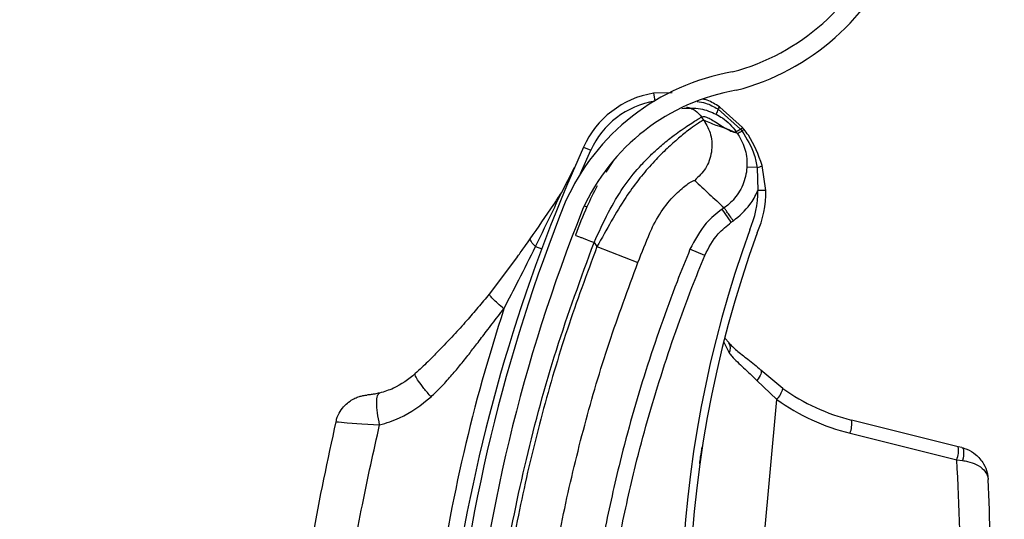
# Model space of a CAD drawing. Header units: inches. Extents: x 170 to 284, y 215 to 248.
# Tile 462 of 656: x 210.7692 to 210.8956, y 224.7114 to 224.7755. Entities that reach past the tile are written whole.
import ezdxf

# ---------------------------------------------------------------- set-up
doc = ezdxf.new("R2010")
doc.units = ezdxf.units.IN
doc.header["$LTSCALE"] = 0.25
doc.header["$MEASUREMENT"] = 0
doc.layers.add('RH FRONT OF HOOD', color=7, linetype='Continuous')
pattern_1 = [(45, (200.7563139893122, 218.4993357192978), (-0.03026527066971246, 0.03026527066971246), [])]

msp = doc.modelspace()

# ---------------------------------------------------------------- hatches: boundary and pattern name
at = {"layer": 'RH FRONT OF HOOD'}
h = msp.add_hatch(dxfattribs=at)
h.set_pattern_fill('ANSI31', color=256, scale=0.34241245, angle=2.8e-322, style=0)
h.set_pattern_definition([(45, (200.7896657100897, 218.4993357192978), (-0.03026527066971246, 0.03026527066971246), [])])
edge = h.paths.add_edge_path(flags=0)
edge.add_arc((211.0763061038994, 224.3915581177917), 0.021400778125, 89.9999999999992, 390.52248781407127, ccw=False)
edge.add_line((211.0763061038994, 224.4129588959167), (211.1490687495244, 224.4129588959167))
edge.add_arc((211.1490687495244, 224.8238538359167), 0.4108949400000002, 270, 450.0000000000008)
edge.add_line((211.1490687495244, 225.2347487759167), (210.6654111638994, 225.2347487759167))
edge.add_arc((210.6654111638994, 225.2390289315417), 0.004280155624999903, 180.0000000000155, 269.9999999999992, ccw=False)
edge.add_line((210.6611310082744, 225.2390289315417), (210.6611310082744, 225.2818304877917))
edge.add_arc((210.6654111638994, 225.2818304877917), 0.004280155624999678, 360, 540, ccw=False)
edge.add_line((210.6696913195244, 225.2818304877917), (210.6696913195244, 225.2390289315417))
edge.add_line((210.6696913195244, 225.2390289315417), (210.6664589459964, 225.2390289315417))
edge.add_line((210.6664589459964, 225.2390289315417), (210.6664589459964, 225.2818304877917))
edge.add_arc((210.6654111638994, 225.2818304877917), 0.001047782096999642, 360, 540.0000000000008)
edge.add_line((210.6643633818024, 225.2818304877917), (210.6643633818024, 225.2390289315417))
edge.add_arc((210.6654111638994, 225.2390289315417), 0.001047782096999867, 180, 270)
edge.add_line((210.6654111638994, 225.2379811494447), (211.1490687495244, 225.2379811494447))
edge.add_arc((211.1490687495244, 224.8238538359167), 0.4141273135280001, 269.9999999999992, 450, ccw=False)
edge.add_line((211.1490687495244, 224.4097265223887), (211.0763061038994, 224.4097265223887))
edge.add_arc((211.0763061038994, 224.3915581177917), 0.018168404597, 450.0000000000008, 750.5224878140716)
edge.add_arc((211.0910543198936, 224.4002532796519), 0.001047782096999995, 390.5224878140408, 495.0000000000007)
edge.add_line((211.0903134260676, 224.4009941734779), (211.0816182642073, 224.3922990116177))
edge.add_line((211.0816182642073, 224.3922990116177), (211.0793326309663, 224.3945846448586))
edge.add_line((211.0793326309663, 224.3945846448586), (211.0880277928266, 224.4032798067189))
edge.add_arc((211.0910543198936, 224.4002532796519), 0.004280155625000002, 390.522487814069, 495.0000000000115, ccw=False)
h = msp.add_hatch(dxfattribs=at)
h.set_pattern_fill('ANSI31', color=256, scale=0.34241245, style=0)
h.set_pattern_definition(pattern_1)
edge = h.paths.add_edge_path(flags=0)
edge.add_line((211.1157170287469, 225.2304686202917), (210.7733045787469, 225.2304686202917))
edge.add_line((210.7733045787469, 225.2304686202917), (210.7733045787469, 225.2347487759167))
edge.add_line((210.7733045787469, 225.2347487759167), (211.1157170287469, 225.2347487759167))
edge.add_arc((211.1157170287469, 224.8238538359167), 0.4108949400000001, 269.9999999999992, 450, ccw=False)
edge.add_line((211.1157170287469, 224.4129588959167), (211.0429543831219, 224.4129588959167))
edge.add_line((211.0429543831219, 224.4129588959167), (211.0429543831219, 224.4172390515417))
edge.add_line((211.0429543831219, 224.4172390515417), (211.1157170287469, 224.4172390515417))
edge.add_arc((211.1157170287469, 224.8238538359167), 0.406614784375, 270, 450.0000000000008)
h = msp.add_hatch(dxfattribs=at)
h.set_pattern_fill('ANSI31', color=256, scale=0.34241245, angle=2.8e-322, style=0)
h.set_pattern_definition(pattern_1)
edge = h.paths.add_edge_path(flags=0)
edge.add_arc((210.8466826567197, 224.5981399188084), 0.001712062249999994, 444.6973270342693, 466.907747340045)
edge.add_line((210.846184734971, 224.5997779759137), (210.8454826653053, 224.6020876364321))
edge.add_arc((210.8466826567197, 224.5981399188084), 0.004126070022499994, 444.69732703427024, 466.9077473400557, ccw=False)
edge.add_arc((210.8458598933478, 224.5892752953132), 0.01302879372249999, 396.1734944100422, 444.6973270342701, ccw=False)
edge.add_arc((210.8413410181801, 224.586530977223), 0.01830194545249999, 354.69732703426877, 394.7587000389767, ccw=False)
edge.add_arc((210.8478531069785, 224.5859265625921), 0.01176186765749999, 286.83818472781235, 354.69732703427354, ccw=False)
edge.add_arc((210.8458693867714, 224.5893775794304), 0.01566536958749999, 229.9543950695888, 290.12812684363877, ccw=False)
edge.add_arc((210.8518358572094, 224.5969738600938), 0.02532140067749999, 207.5515752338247, 230.6782603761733, ccw=False)
edge.add_arc((210.8431327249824, 224.5913853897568), 0.01504902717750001, 166.8530453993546, 204.011976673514, ccw=False)
edge.add_arc((210.8553856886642, 224.5889069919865), 0.02754708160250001, 448.00583017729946, 527.6299007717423, ccw=False)
edge.add_arc((210.8554820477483, 224.6251434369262), 0.008748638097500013, 275.6559459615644, 422.6387592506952)
edge.add_arc((210.8810192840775, 224.685394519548), 0.05672062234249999, 174.2679627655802, 247.7072267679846, ccw=False)
edge.add_arc((211.0387841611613, 224.6719552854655), 0.2150521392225, 518.1233546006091, 534.9033806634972, ccw=False)
edge.add_arc((210.8655951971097, 224.7404032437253), 0.02884824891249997, 459.8561705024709, 516.1110838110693, ccw=False)
edge.add_arc((210.8533842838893, 224.7963173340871), 0.0284373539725, 284.8179209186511, 338.4163946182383)
edge.add_arc((210.8657837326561, 224.7909711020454), 0.01494630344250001, 339.9887678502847, 395.2445191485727)
edge.add_arc((210.8622065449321, 224.7894805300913), 0.0187470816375, 392.6552015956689, 426.1369430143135)
edge.add_arc((210.8648688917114, 224.7940821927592), 0.0134739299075, 428.5748844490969, 466.9709727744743)
edge.add_arc((210.862960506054, 224.8013089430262), 0.006011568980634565, 469.6798596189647, 490.4149006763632)
edge.add_arc((210.8720407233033, 224.793175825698), 0.01816498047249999, 495.5965871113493, 534.6973270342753)
edge.add_arc((210.8648467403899, 224.7938435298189), 0.01094007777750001, 534.6973270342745, 624.6973270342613)
edge.add_arc((210.8640081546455, 224.7848084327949), 0.001866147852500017, 264.6973270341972, 280.3395734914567)
edge.add_line((210.86434309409, 224.7829725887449), (210.8647763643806, 224.7805977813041))
edge.add_arc((210.8640081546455, 224.7848084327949), 0.004280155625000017, 264.6973270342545, 280.3395734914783, ccw=False)
edge.add_arc((210.8648467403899, 224.7938435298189), 0.01335408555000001, 174.697327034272, 264.69732703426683, ccw=False)
edge.add_arc((210.8720407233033, 224.793175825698), 0.020578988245, 495.30868534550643, 534.6973270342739, ccw=False)
edge.add_arc((210.862960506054, 224.8013089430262), 0.008425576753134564, 469.27499422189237, 491.1970379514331, ccw=False)
edge.add_arc((210.8648688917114, 224.7940821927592), 0.01588793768, 428.3876292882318, 467.16790772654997, ccw=False)
edge.add_arc((210.8622065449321, 224.7894805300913), 0.02116108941, 392.8018578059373, 426.2744987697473, ccw=False)
edge.add_arc((210.8657837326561, 224.7909711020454), 0.01736031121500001, 339.8775751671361, 395.06318035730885, ccw=False)
edge.add_arc((210.8533842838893, 224.7963173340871), 0.030851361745, 284.61548432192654, 338.4768646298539, ccw=False)
edge.add_arc((210.8655951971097, 224.7404032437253), 0.02643424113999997, 459.6390365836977, 516.0209401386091)
edge.add_arc((211.0387841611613, 224.6719552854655), 0.21263813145, 518.1349954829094, 534.9070165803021)
edge.add_arc((210.8810192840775, 224.685394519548), 0.05430661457, 534.2539536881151, 607.8118618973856)
edge.add_arc((210.8554820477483, 224.6251434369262), 0.01116264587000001, 274.7583659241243, 423.2264142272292, ccw=False)
edge.add_arc((210.8553856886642, 224.5889069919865), 0.02513307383, 447.6687272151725, 527.6679848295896)
edge.add_arc((210.8431327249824, 224.5913853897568), 0.01263501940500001, 526.7803743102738, 563.6800238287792)
edge.add_arc((210.8518358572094, 224.5969738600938), 0.022907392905, 207.7416333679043, 230.7170422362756)
edge.add_arc((210.8458693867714, 224.5893775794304), 0.01325136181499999, 229.8895674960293, 290.4325768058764)
edge.add_arc((210.8478531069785, 224.5859265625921), 0.009347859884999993, 286.4198511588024, 354.6973270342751)
edge.add_arc((210.8413410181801, 224.586530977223), 0.01588793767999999, 354.6973270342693, 394.6495059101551)
edge.add_arc((210.8458598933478, 224.5892752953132), 0.01061478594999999, 396.3318283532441, 444.6973270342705)

# ---------------------------------------------------------------- linework, layer by layer
for p, q in [((210.8529447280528, 224.7661185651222), (210.8505325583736, 224.7660918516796)), ((210.8505325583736, 224.7660918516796), (210.8506959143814, 224.765106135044)), ((210.8587846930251, 224.7640647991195), (210.8587856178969, 224.7640642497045)), ((210.8587856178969, 224.7640642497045), (210.8588447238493, 224.7640288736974)), ((210.8588447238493, 224.7640288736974), (210.8588455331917, 224.7640283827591)), ((210.8588455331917, 224.7640283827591), (210.861724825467, 224.7614669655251)), ((210.8589929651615, 224.7643366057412), (210.858992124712, 224.7643371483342)), ((210.8590512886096, 224.7642987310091), (210.8589929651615, 224.7643366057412)), ((210.8590521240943, 224.7642981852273), (210.8590512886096, 224.7642987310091)), ((210.8619653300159, 224.7616941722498), (210.8590521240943, 224.7642981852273)), ((210.8570194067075, 224.7626196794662), (210.8567111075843, 224.7630614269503)), ((210.8585978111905, 224.7633916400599), (210.8585985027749, 224.7633912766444)), ((210.8613145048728, 224.7608995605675), (210.8604178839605, 224.7613167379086)), ((210.861724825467, 224.7614669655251), (210.8618952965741, 224.7612446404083)), ((210.8411805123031, 224.7557702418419), (210.8424984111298, 224.7587619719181)), ((210.8415615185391, 224.7591832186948), (210.8424984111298, 224.7587619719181)), ((210.8453413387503, 224.7573348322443), (210.8444180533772, 224.7559755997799)), ((210.838737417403, 224.753303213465), (210.8403996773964, 224.7565525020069)), ((210.8638566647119, 224.7565381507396), (210.8625241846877, 224.7566124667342)), ((210.8638566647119, 224.7565381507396), (210.8639183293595, 224.753608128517)), ((210.8649454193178, 224.7536255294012), (210.864488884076, 224.756828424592)), ((210.8649454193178, 224.7536255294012), (210.8639183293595, 224.753608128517)), ((210.8416667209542, 224.7516369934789), (210.8419843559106, 224.7515062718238)), ((210.8596142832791, 224.7513904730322), (210.8593479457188, 224.751204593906)), ((210.8605230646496, 224.7495208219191), (210.8593479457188, 224.751204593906)), ((210.8605230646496, 224.7495208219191), (210.8607894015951, 224.7497067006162)), ((210.8353997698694, 224.7464169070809), (210.8361942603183, 224.7461204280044)), ((210.8429177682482, 224.7469325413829), (210.8432837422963, 224.7464081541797)), ((210.8432837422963, 224.7464081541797), (210.8485475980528, 224.7443648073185)), ((210.8571198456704, 224.7452773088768), (210.8552210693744, 224.7460587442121)), ((210.8331029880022, 224.7451283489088), (210.8294566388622, 224.7403182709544)), ((210.8597146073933, 224.7346622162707), (210.860253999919, 224.7340520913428)), ((210.8595554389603, 224.7341417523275), (210.8602330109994, 224.7327680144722)), ((210.8671474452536, 224.7281887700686), (210.8643111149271, 224.7305282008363)), ((210.8638018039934, 224.7292254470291), (210.8663766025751, 224.7267736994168)), ((210.8603306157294, 224.6616329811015), (210.8663766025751, 224.7267736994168)), ((210.8896519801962, 224.7207231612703), (210.8759606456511, 224.7241311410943)), ((210.8757696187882, 224.7224491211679), (210.8894609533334, 224.7190411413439)), ((210.890115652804, 224.7206077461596), (210.8896519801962, 224.7207231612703)), ((210.8894609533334, 224.7190411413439), (210.8902087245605, 224.7189446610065))]:
    msp.add_line(p, q, dxfattribs=at)
at = {"layer": 'RH FRONT OF HOOD', "flags": 128}
for points in [[(210.8643111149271, 224.7305282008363), (210.864360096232, 224.7304492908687), (210.864375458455, 224.7303386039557), (210.8643567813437, 224.730199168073), (210.8643045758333, 224.7300347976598), (210.8642202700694, 224.7298499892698), (210.8641061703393, 224.7296497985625), (210.8639653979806, 224.7294397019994), (210.8638018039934, 224.7292254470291)], [(210.8098194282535, 224.7239266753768), (210.8101161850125, 224.7238994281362), (210.8112296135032, 224.7237954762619), (210.8131186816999, 224.7236485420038), (210.8153967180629, 224.7235266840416), (210.8153967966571, 224.723526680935), (210.8153967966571, 224.723526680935)], [(210.890115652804, 224.7206077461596), (210.8901976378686, 224.7205564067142), (210.8902622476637, 224.7204486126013), (210.8903072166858, 224.7202881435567), (210.8903309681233, 224.7200806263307), (210.8903326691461, 224.7198333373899), (210.8903122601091, 224.7195549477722), (210.8902704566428, 224.7192552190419), (210.8902087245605, 224.7189446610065)]]:
    msp.add_lwpolyline(points, dxfattribs=at)
at = {"layer": 'RH FRONT OF HOOD'}
for centre, radius, start, end in [((210.8533842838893, 224.7963173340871), 0.02843735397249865, 284.8179209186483, 338.4163946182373), ((210.8533842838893, 224.7963173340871), 0.0308513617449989, 284.6154843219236, 338.4768646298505), ((210.8655951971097, 224.7404032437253), 0.02884824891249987, 99.85617050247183, 156.1110838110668), ((210.8655951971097, 224.7404032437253), 0.02643424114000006, 99.63903658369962, 156.020940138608), ((210.8524919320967, 224.7542686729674), 0.01198443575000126, 99.4097124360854, 155.7903057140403), ((210.8524919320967, 224.7542686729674), 0.01095719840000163, 99.40971243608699, 155.7903057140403), ((210.8607965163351, 224.7629061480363), 0.002251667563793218, 150.0912822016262, 167.5484228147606), ((210.8607989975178, 224.7629045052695), 0.002253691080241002, 150.0870920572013, 167.5264726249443), ((210.8601252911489, 224.7632589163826), 0.001564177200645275, 136.4230212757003, 148.9883790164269), ((210.8601295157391, 224.7632562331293), 0.001568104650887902, 136.451593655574, 148.9836736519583), ((210.8602223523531, 224.7631883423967), 0.001613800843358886, 136.5234197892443, 148.6114164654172), ((210.8602215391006, 224.7631887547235), 0.001611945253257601, 136.5078097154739, 148.6087849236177), ((211.038621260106, 224.6705809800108), 0.2160622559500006, 155.7903057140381, 171.2570491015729), ((210.8636268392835, 224.7578723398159), 0.001353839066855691, 279.7737668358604, 309.5492284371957), ((210.8519356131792, 224.7534051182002), 0.01198443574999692, 336.0384245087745, 0.9706081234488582), ((210.8519356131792, 224.7534051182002), 0.01301167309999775, 336.1998852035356, 0.9706081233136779), ((211.0387841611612, 224.6719552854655), 0.2150521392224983, 158.1233546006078, 174.903380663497), ((211.0387841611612, 224.6719552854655), 0.2126381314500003, 158.1349954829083, 174.9070165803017), ((211.0006347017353, 224.6985052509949), 0.1465525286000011, 160.0379454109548, 196.7159020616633), ((211.0006347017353, 224.6985052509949), 0.1455252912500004, 160.0517516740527, 198.56787730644), ((211.038621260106, 224.6705809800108), 0.2180957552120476, 161.8765502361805, 171.950900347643), ((210.859296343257, 224.7333862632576), 0.001122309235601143, 326.5731404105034, 34.64416164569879), ((210.8636614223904, 224.7291702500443), 0.003621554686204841, 318.5668035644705, 344.2755833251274), ((210.8822464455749, 224.7493839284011), 0.02602334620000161, 234.5347002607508, 256.0222754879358), ((210.8824689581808, 224.7493632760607), 0.02773540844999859, 234.5347002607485, 256.0222754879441), ((210.8725723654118, 224.723664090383), 0.003420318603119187, 339.1930064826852, 7.848363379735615), ((210.8862636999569, 224.720256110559), 0.003420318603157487, 339.1930064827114, 7.848363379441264), ((210.6758752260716, 224.7056073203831), 0.2140077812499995, 358.7794825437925, 3.598970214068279), ((210.6752966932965, 224.7056610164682), 0.2184591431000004, 358.7794825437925, 2.846357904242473)]:
    msp.add_arc(centre, radius, start, end, dxfattribs=at)
for points, knots in [([(210.8561472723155, 224.7650335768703), (210.856513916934, 224.7649780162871), (210.8574533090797, 224.7648356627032), (210.8582804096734, 224.7643567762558), (210.8587846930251, 224.7640647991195)], [0, 0, 0, 0, 0.3902998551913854, 1, 1, 1, 1]), ([(210.858992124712, 224.7643371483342), (210.8584952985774, 224.7646626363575), (210.8578412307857, 224.7650911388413), (210.8570939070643, 224.7652887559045), (210.8569142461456, 224.7653362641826)], [0, 0, 0, 0, 0.7595942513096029, 1, 1, 1, 1]), ([(210.8541883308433, 224.7641394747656), (210.8549877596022, 224.764189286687), (210.8565207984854, 224.7642848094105), (210.857925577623, 224.7636807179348), (210.8585978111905, 224.7633916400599)], [0, 0, 0, 0, 0.521466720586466, 1, 1, 1, 1]), ([(210.8547807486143, 224.7643155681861), (210.8549674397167, 224.7642698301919), (210.8553557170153, 224.7641747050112), (210.8560615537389, 224.763805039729), (210.8564552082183, 224.7633543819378), (210.8567111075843, 224.7630614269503)], [0, 0, 0, 0, 0.2447599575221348, 0.5090480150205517, 1, 1, 1, 1]), ([(210.8429177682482, 224.7469325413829), (210.8435169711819, 224.748239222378), (210.8446481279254, 224.7507059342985), (210.8465792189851, 224.7540326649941), (210.8483976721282, 224.7562861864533), (210.849881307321, 224.7578585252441), (210.8508886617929, 224.7588128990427), (210.8517534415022, 224.7595646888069), (210.8524803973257, 224.7601599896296), (210.8532862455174, 224.7607832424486), (210.8541835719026, 224.7614287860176), (210.8553919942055, 224.762228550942), (210.8564480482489, 224.7628937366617), (210.8566286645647, 224.7630088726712), (210.8567111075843, 224.7630614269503)], [0, 0, 0, 0, 0.1307156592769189, 0.2467609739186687, 0.3577928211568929, 0.4170971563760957, 0.4791482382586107, 0.5177152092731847, 0.559089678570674, 0.6032945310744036, 0.6633484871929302, 0.7353692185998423, 0.8792082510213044, 1, 1, 1, 1]), ([(210.8570194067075, 224.7626196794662), (210.8569374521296, 224.7625954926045), (210.8567708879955, 224.7625463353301), (210.8559285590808, 224.7620031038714), (210.8547849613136, 224.7611620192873), (210.853447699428, 224.7600673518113), (210.8519030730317, 224.7586581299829), (210.8502646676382, 224.756967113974), (210.8485836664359, 224.7549787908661), (210.8468257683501, 224.7525764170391), (210.8451114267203, 224.7496459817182), (210.8438981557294, 224.7474966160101), (210.8432837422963, 224.7464081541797)], [0, 0, 0, 0, 0.1094013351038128, 0.2223468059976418, 0.3151791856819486, 0.4102231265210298, 0.5012749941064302, 0.5946006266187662, 0.6834485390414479, 0.774533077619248, 0.8858211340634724, 1, 1, 1, 1]), ([(210.8570194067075, 224.7626196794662), (210.8573537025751, 224.7620103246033), (210.858048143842, 224.7607444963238), (210.8581002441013, 224.7585050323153), (210.8573735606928, 224.7563857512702), (210.8563288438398, 224.7553883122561), (210.8558259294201, 224.7549081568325)], [0, 0, 0, 0, 0.2406941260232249, 0.4999999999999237, 0.7593058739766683, 1, 1, 1, 1]), ([(210.8567111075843, 224.7630614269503), (210.8568211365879, 224.7630910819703), (210.8570521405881, 224.7631533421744), (210.857633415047, 224.7629045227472), (210.8583526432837, 224.7624882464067), (210.8591102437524, 224.7620019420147), (210.8598666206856, 224.7615228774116), (210.8602741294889, 224.7613262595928), (210.860480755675, 224.7612265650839)], [0, 0, 0, 0, 0.1574760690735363, 0.330618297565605, 0.4911886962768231, 0.6742546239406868, 0.834831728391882, 1, 1, 1, 1]), ([(210.8604178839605, 224.7613167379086), (210.8602134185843, 224.7613941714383), (210.8596495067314, 224.7616077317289), (210.8586051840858, 224.7619151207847), (210.8576206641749, 224.7623525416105), (210.8570194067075, 224.7626196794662)], [0, 0, 0, 0, 0.1812946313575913, 0.50000735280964, 1, 1, 1, 1]), ([(210.8585985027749, 224.7633912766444), (210.8588650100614, 224.7632377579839), (210.8598497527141, 224.7626705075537), (210.8606693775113, 224.7618257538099), (210.8611429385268, 224.761145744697), (210.8611429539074, 224.7611457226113)], [0, 0, 0, 0, 0.2706300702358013, 0.9999763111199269, 1, 1, 1, 1]), ([(210.860480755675, 224.7612265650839), (210.8605715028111, 224.7611923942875), (210.8607539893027, 224.761123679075), (210.8609792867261, 224.7610902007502), (210.8610883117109, 224.7611274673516), (210.8611427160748, 224.7611460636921)], [0, 0, 0, 0, 0.3313600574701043, 0.6663431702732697, 0.9999999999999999, 0.9999999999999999, 0.9999999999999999, 0.9999999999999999]), ([(210.861142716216, 224.7611460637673), (210.8611854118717, 224.761084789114), (210.8612426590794, 224.7610026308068), (210.8612999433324, 224.7609204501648), (210.8613145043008, 224.7608995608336)], [0, 0, 0, 0, 0.7458120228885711, 1, 1, 1, 1]), ([(210.861724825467, 224.7614669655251), (210.8617037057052, 224.7614536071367), (210.86157679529, 224.7613733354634), (210.861380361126, 224.7612540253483), (210.861195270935, 224.7611525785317), (210.8611603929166, 224.7611480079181), (210.8611429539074, 224.7611457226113)], [0, 0, 0, 0, 0.06239373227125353, 0.3749291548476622, 0.6874645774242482, 1, 1, 1, 1]), ([(210.8618952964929, 224.7612446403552), (210.8618739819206, 224.7612307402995), (210.8617459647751, 224.7611472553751), (210.8615483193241, 224.7610219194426), (210.8613635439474, 224.7609126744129), (210.8613308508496, 224.7609039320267), (210.8613145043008, 224.7608995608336)], [0, 0, 0, 0, 0.06242876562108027, 0.3749525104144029, 0.6874762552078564, 1, 1, 1, 1]), ([(210.8618955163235, 224.7612443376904), (210.8625149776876, 224.7602546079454), (210.8634363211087, 224.7587825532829), (210.8637529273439, 224.7570920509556), (210.8638566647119, 224.7565381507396)], [0, 0, 0, 0, 0.6723457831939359, 1, 1, 1, 1]), ([(210.8621499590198, 224.7614655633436), (210.8621499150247, 224.7614656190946), (210.8620892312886, 224.7615425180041), (210.8620272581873, 224.7616183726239), (210.8619653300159, 224.7616941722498)], [0, 0, 0, 0, 0.0007249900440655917, 1, 1, 1, 1]), ([(210.864488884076, 224.756828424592), (210.8639979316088, 224.7581752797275), (210.8633970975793, 224.7598235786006), (210.8623427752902, 224.7612117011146), (210.8621499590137, 224.7614655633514)], [0, 0, 0, 0, 0.8171182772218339, 1, 1, 1, 1]), ([(210.8613117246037, 224.7609035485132), (210.8613117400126, 224.7609035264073), (210.8616086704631, 224.7604775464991), (210.8621942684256, 224.7593849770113), (210.862547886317, 224.757886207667), (210.8625293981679, 224.7568926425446), (210.8625241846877, 224.7566124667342)], [0, 0, 0, 0, 1.782673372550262e-05, 0.343520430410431, 0.8148790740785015, 1, 1, 1, 1]), ([(210.8625241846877, 224.7566124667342), (210.8625228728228, 224.7565901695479), (210.862476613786, 224.7558039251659), (210.8621077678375, 224.7542598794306), (210.8609865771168, 224.7525194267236), (210.8600254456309, 224.7516775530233), (210.8596141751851, 224.7513903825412), (210.8596141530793, 224.7513903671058)], [0, 0, 0, 0, 0.01087401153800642, 0.3834398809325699, 0.755811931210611, 0.9999868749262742, 1, 1, 1, 1]), ([(210.8500854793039, 224.7481722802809), (210.8500854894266, 224.7481723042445), (210.8502320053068, 224.7485191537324), (210.8508592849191, 224.7498731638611), (210.8522324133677, 224.7519578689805), (210.8539365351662, 224.7537111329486), (210.8553881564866, 224.7547932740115), (210.8556698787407, 224.7548672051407), (210.8558259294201, 224.7549081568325)], [0, 0, 0, 0, 4.497367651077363e-06, 0.06509473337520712, 0.2616701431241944, 0.4753105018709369, 0.7093656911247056, 1, 1, 1, 1]), ([(210.8558259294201, 224.7549081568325), (210.8564473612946, 224.7543190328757), (210.8576902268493, 224.7531407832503), (210.8589728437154, 224.7519738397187), (210.8596141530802, 224.7513903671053)], [0, 0, 0, 0, 0.4999992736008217, 1, 1, 1, 1]), ([(210.8433214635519, 224.7541958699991), (210.8428638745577, 224.7533165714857), (210.8418169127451, 224.7513047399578), (210.8409905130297, 224.749104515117), (210.8405253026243, 224.7478659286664)], [0, 0, 0, 0, 0.4370636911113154, 1, 1, 1, 1]), ([(210.8607894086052, 224.7497066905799), (210.8615545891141, 224.7503571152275), (210.8628216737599, 224.7514341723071), (210.8636391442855, 224.7529385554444), (210.86390426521, 224.7535743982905), (210.8639183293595, 224.753608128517)], [0, 0, 0, 0, 0.590781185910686, 0.9782917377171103, 1, 1, 1, 1]), ([(210.8347158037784, 224.7473991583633), (210.8357253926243, 224.7488523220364), (210.8370732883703, 224.7507924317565), (210.8384035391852, 224.7527994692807), (210.838737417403, 224.753303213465)], [0, 0, 0, 0, 0.749011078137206, 1, 1, 1, 1]), ([(210.8353997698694, 224.7464169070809), (210.8361793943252, 224.7480165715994), (210.8372961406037, 224.7503079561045), (210.8384032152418, 224.7526086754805), (210.838737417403, 224.753303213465)], [0, 0, 0, 0, 0.6981213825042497, 1, 1, 1, 1]), ([(210.8593479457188, 224.751204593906), (210.8593479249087, 224.7512045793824), (210.8586027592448, 224.7506845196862), (210.8568846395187, 224.7492134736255), (210.8558388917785, 224.7472303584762), (210.8552210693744, 224.7460587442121)], [0, 0, 0, 0, 1.142795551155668e-05, 0.4092118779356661, 1, 1, 1, 1]), ([(210.8571198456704, 224.7452773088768), (210.8576237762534, 224.7462521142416), (210.8584776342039, 224.7479038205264), (210.8599284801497, 224.7490507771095), (210.8605230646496, 224.7495208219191)], [0, 0, 0, 0, 0.590180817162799, 1, 1, 1, 1]), ([(210.8331006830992, 224.7451251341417), (210.8331006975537, 224.7451251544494), (210.8334059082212, 224.7455539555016), (210.8339455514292, 224.7463073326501), (210.8344852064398, 224.7470698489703), (210.8347157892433, 224.747399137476), (210.8347158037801, 224.7473991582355)], [0, 0, 0, 0, 2.704369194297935e-05, 0.5710314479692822, 0.9999729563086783, 1, 1, 1, 1]), ([(210.8353997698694, 224.7464169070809), (210.8352794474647, 224.746540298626), (210.8350360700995, 224.7467898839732), (210.834810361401, 224.7471023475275), (210.83472361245, 224.7472961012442), (210.8347172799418, 224.7473796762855), (210.8347158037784, 224.7473991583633)], [0, 0, 0, 0, 0.2979480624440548, 0.6026626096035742, 0.9073771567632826, 1, 1, 1, 1]), ([(210.8405253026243, 224.7478659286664), (210.8405572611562, 224.7478534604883), (210.8406064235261, 224.7478342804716), (210.8409047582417, 224.7477178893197), (210.841213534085, 224.7475974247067), (210.8415968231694, 224.747447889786), (210.8421538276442, 224.7472305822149), (210.8426168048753, 224.747049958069), (210.8429177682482, 224.7469325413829)], [0, 0, 0, 0, 0.2394568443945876, 0.3683606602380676, 0.499999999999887, 0.6316393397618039, 0.7605431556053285, 1, 1, 1, 1]), ([(210.8485475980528, 224.7443648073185), (210.8490558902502, 224.7456479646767), (210.8495641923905, 224.7469311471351), (210.8500854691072, 224.7481722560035), (210.8500854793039, 224.7481722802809)], [0, 0, 0, 0, 0.9999804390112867, 1, 1, 1, 1]), ([(210.829570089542, 224.6908997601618), (210.8301079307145, 224.695625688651), (210.8311864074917, 224.7051020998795), (210.8341114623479, 224.7192010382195), (210.8378801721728, 224.7332223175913), (210.8412358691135, 224.7423551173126), (210.8429177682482, 224.7469325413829)], [0, 0, 0, 0, 0.2468628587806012, 0.4950083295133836, 0.7468945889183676, 1, 1, 1, 1]), ([(210.8432837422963, 224.7464081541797), (210.8419783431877, 224.7428835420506), (210.8393637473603, 224.7358240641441), (210.8361707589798, 224.724992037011), (210.8335330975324, 224.7140061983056), (210.8315129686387, 224.7031778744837), (210.8306492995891, 224.6959790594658), (210.830234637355, 224.6925227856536)], [0, 0, 0, 0, 0.2027568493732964, 0.4061035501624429, 0.6088604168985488, 0.8122072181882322, 1, 1, 1, 1]), ([(210.8313455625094, 224.7384230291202), (210.8319855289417, 224.7396605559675), (210.83336001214, 224.7423184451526), (210.8346893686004, 224.7449895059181), (210.8353997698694, 224.7464169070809)], [0, 0, 0, 0, 0.4656051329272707, 1, 1, 1, 1]), ([(210.8552210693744, 224.7460587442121), (210.8546627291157, 224.7446751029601), (210.8525955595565, 224.7395523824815), (210.8494508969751, 224.7305062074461), (210.846384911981, 224.7198345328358), (210.8448891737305, 224.7129309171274), (210.8442505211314, 224.7099832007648)], [0, 0, 0, 0, 0.1185397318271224, 0.4388752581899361, 0.7604101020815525, 1, 1, 1, 1]), ([(210.8462628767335, 224.7095752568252), (210.8468949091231, 224.7124924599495), (210.848371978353, 224.7193100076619), (210.85140489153, 224.7298715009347), (210.854515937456, 224.7388244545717), (210.8565672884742, 224.7439079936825), (210.8571198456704, 224.7452773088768)], [0, 0, 0, 0, 0.2395900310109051, 0.559925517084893, 0.8814604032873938, 1, 1, 1, 1]), ([(210.8358501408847, 224.6919316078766), (210.8358501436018, 224.6919316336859), (210.8362047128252, 224.6952996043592), (210.837117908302, 224.7022918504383), (210.8390521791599, 224.7128313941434), (210.8416251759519, 224.7235153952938), (210.8447314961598, 224.7340607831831), (210.8472755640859, 224.7409301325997), (210.8485475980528, 224.7443648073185)], [0, 0, 0, 0, 1.439079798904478e-06, 0.1877923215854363, 0.3908439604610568, 0.5938956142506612, 0.7969478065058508, 1, 1, 1, 1]), ([(210.8294566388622, 224.7403182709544), (210.8289780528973, 224.7397326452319), (210.8280248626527, 224.7385662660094), (210.8265011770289, 224.736806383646), (210.82480943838, 224.7349359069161), (210.8231466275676, 224.7331959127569), (210.8215094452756, 224.7315561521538), (210.8205132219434, 224.7306094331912), (210.8199761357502, 224.7300990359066)], [0, 0, 0, 0, 0.1610961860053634, 0.3208521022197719, 0.5001076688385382, 0.7056749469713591, 0.8413228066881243, 1, 1, 1, 1]), ([(210.8313455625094, 224.7384230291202), (210.8310750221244, 224.738654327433), (210.8305178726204, 224.7391306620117), (210.8298817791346, 224.739733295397), (210.8294790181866, 224.7401729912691), (210.8294639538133, 224.7402707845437), (210.8294566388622, 224.7403182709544)], [0, 0, 0, 0, 0.2427897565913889, 0.5000000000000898, 0.757210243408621, 1, 1, 1, 1]), ([(210.8219972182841, 224.7271204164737), (210.8224223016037, 224.7275348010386), (210.8232978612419, 224.7283883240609), (210.8245110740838, 224.7297306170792), (210.8257082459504, 224.7311499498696), (210.826813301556, 224.7325359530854), (210.8279518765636, 224.7340179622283), (210.8291832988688, 224.7356422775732), (210.8303375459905, 224.7371499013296), (210.8310935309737, 224.7381047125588), (210.8313455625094, 224.7384230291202)], [0, 0, 0, 0, 0.1216476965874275, 0.2505622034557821, 0.3699476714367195, 0.5011532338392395, 0.6125555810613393, 0.7514486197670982, 0.9171375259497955, 1, 1, 1, 1]), ([(210.8602128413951, 224.734037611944), (210.8605283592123, 224.7337227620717), (210.8612085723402, 224.7330439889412), (210.8626731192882, 224.7319285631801), (210.8638431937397, 224.7310376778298), (210.8644093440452, 224.7304215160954), (210.8644644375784, 224.7303615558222)], [0, 0, 0, 0, 0.2839420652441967, 0.6121401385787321, 0.9622563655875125, 1, 1, 1, 1]), ([(210.8602330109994, 224.7327680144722), (210.8603501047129, 224.7326228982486), (210.8608811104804, 224.7319648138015), (210.8620797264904, 224.7308918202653), (210.8632224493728, 224.7297860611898), (210.8638018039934, 224.7292254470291)], [0, 0, 0, 0, 0.1223980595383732, 0.5550603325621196, 1, 1, 1, 1]), ([(210.8199761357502, 224.7300990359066), (210.819073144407, 224.7293883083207), (210.8176591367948, 224.7282753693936), (210.8159804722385, 224.7277854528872), (210.8153738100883, 224.7276083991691)], [0, 0, 0, 0, 0.6386043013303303, 1, 1, 1, 1]), ([(210.8098259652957, 224.7239256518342), (210.8098395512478, 224.7240312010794), (210.8099006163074, 224.7245056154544), (210.8102919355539, 224.725232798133), (210.8108846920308, 224.7260160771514), (210.811547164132, 224.7265717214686), (210.8121862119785, 224.726939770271), (210.812750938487, 224.7271591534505), (210.8132001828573, 224.7272735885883), (210.8135070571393, 224.7273240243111), (210.8136761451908, 224.7273425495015), (210.8137422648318, 224.7273483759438), (210.8137571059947, 224.7273496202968), (210.81376562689, 224.7273503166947), (210.8137685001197, 224.7273505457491), (210.8137699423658, 224.7273506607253)], [0, 0, 0, 0, 0.05652104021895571, 0.2540462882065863, 0.4273552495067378, 0.5794983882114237, 0.7104459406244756, 0.8185506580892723, 0.9012506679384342, 0.9564155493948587, 0.9850429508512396, 0.9903528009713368, 0.9934690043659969, 0.9967217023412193, 1, 1, 1, 1]), ([(210.8153738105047, 224.7276083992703), (210.8151646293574, 224.7275614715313), (210.8149310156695, 224.7275090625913), (210.8145146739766, 224.7274354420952), (210.8141337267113, 224.7273832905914), (210.8138303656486, 224.7273554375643), (210.8138009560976, 224.7273531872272), (210.8137878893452, 224.7273521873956)], [0, 0, 0, 0, 0.2111589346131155, 0.235822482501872, 0.5027141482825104, 0.7790543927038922, 1, 1, 1, 1]), ([(210.8153974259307, 224.7235268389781), (210.8162681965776, 224.7237837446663), (210.8186911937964, 224.7244986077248), (210.8207062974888, 224.7260966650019), (210.8219972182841, 224.7271204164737)], [0, 0, 0, 0, 0.3593774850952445, 1, 1, 1, 1]), ([(210.8048115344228, 224.6931446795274), (210.80539056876, 224.6984927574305), (210.8065112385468, 224.7088434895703), (210.8087457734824, 224.7190113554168), (210.8098257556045, 224.7239256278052)], [0, 0, 0, 0, 0.5166859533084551, 1, 1, 1, 1]), ([(210.8102952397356, 224.6926470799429), (210.8106258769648, 224.6958425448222), (210.8113404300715, 224.7027483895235), (210.8130260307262, 224.7130623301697), (210.8146239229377, 224.7201135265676), (210.8153973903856, 224.7235266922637)], [0, 0, 0, 0, 0.3076441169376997, 0.6648617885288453, 1, 1, 1, 1]), ([(210.856474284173, 224.7185099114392), (210.8565122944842, 224.7188126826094), (210.856605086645, 224.7195518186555), (210.8567169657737, 224.7202889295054), (210.8567830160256, 224.720724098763)], [0, 0, 0, 0, 0.4096284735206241, 0.9999999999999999, 0.9999999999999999, 0.9999999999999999, 0.9999999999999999]), ([(210.890115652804, 224.7206077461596), (210.8903333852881, 224.7205425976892), (210.8909772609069, 224.7203499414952), (210.8920162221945, 224.7197001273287), (210.8929143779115, 224.7186323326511), (210.8933225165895, 224.7176085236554), (210.8934431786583, 224.7169750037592), (210.8934719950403, 224.7167171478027), (210.8934808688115, 224.7166027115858), (210.8934841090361, 224.7165505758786), (210.8934855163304, 224.7165251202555), (210.8934860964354, 224.7165136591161), (210.8934863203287, 224.7165092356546)], [0, 0, 0, 0, 0.1104035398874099, 0.3264838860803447, 0.6076768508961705, 0.8402493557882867, 0.9291761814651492, 0.9682100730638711, 0.9856970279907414, 0.9935617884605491, 0.9975151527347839, 1, 1, 1, 1]), ([(210.8902087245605, 224.7189446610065), (210.8904245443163, 224.7189101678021), (210.8910626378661, 224.7188081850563), (210.8920850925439, 224.7184352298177), (210.8929586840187, 224.7178003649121), (210.8933448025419, 224.7171801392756), (210.8934524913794, 224.7167933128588), (210.8934761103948, 224.7166358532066), (210.8934827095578, 224.7165660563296), (210.8934849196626, 224.7165343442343), (210.8934858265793, 224.7165188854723), (210.8934861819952, 224.7165119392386), (210.8934863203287, 224.7165092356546)], [0, 0, 0, 0, 0.1103944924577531, 0.3263927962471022, 0.607532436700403, 0.8406078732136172, 0.9294984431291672, 0.96842492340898, 0.9858245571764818, 0.9936329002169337, 0.9975218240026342, 1, 1, 1, 1])]:
    msp.add_open_spline(points, degree=3, knots=knots, dxfattribs=at)
for points in [[(210.8619653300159, 224.7616941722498), (210.8619634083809, 224.7616899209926), (210.8619595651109, 224.7616814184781), (210.8619110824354, 224.7616337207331), (210.8618354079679, 224.7615641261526), (210.8617616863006, 224.761499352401), (210.861724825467, 224.7614669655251)], [(210.8621498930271, 224.76146564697), (210.862147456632, 224.761461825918), (210.8621425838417, 224.7614541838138), (210.8620909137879, 224.7614079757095), (210.8620110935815, 224.761339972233), (210.8619339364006, 224.7612763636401), (210.8618953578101, 224.7612445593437)], [(210.8607896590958, 224.7497068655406), (210.8606388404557, 224.7499227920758), (210.8603372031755, 224.7503546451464), (210.859953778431, 224.750903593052), (210.8596799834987, 224.7512955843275), (210.8596359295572, 224.7513586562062), (210.8596139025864, 224.7513901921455)], [(210.8219972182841, 224.7271204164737), (210.8216780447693, 224.7274892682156), (210.8210396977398, 224.7282269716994), (210.8203499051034, 224.729159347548), (210.8199359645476, 224.7298536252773), (210.8199627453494, 224.7300172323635), (210.8199761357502, 224.7300990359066)], [(210.8153974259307, 224.7235268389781), (210.8152953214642, 224.7240513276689), (210.8150911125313, 224.7251003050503), (210.8150001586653, 224.7264145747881), (210.8150780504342, 224.7273578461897), (210.815275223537, 224.7275248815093), (210.8153738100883, 224.7276083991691)]]:
    msp.add_open_spline(points, degree=3, dxfattribs=at)

doc.saveas('drawing.dxf')
